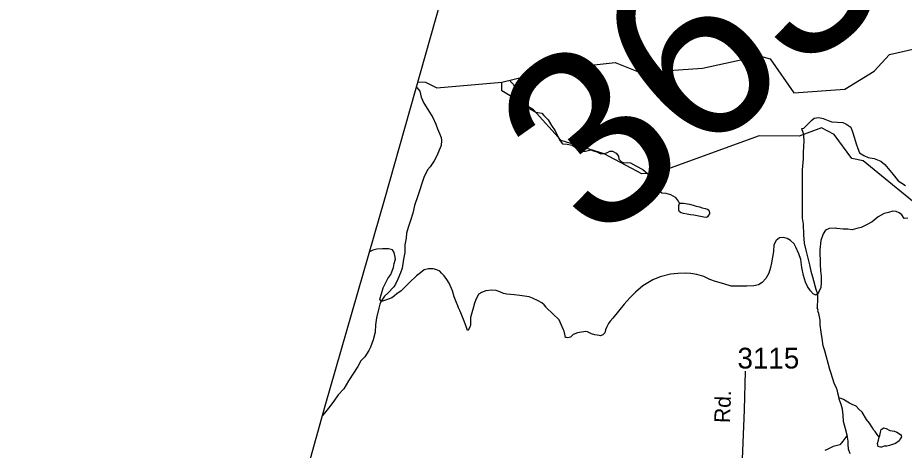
# Model space of a CAD drawing. Extents: x 2001466 to 2224147, y 644118 to 847247.
# Drawn here: x 2014651 to 2019988, y 727105 to 729712 of the extents above; entities that cross this region are included whole.
import ezdxf

# ---------------------------------------------------------------- set-up
doc = ezdxf.new("R2010")
doc.units = 0
for name, color, linetype in [('Exist Boundary Political CountyLine', 7, 'Continuous'), ('Exist Hydrographic Creek Single Shore', 7, 'Continuous'), ('Exist Hydrographic Misc Water Feature', 7, 'Continuous'), ('Exist Road Non-System Type 51 Label', 7, 'Continuous'), ('Exist Road Secondary Structure Standard Bridge Number Label', 7, 'Continuous'), ('Exist Road Secondary Type 41 Attributed', 7, 'Continuous'), ('Exist Road Secondary Type 51 Number Label', 7, 'Continuous')]:
    doc.layers.add(name, color=color, linetype=linetype)

msp = doc.modelspace()

# ---------------------------------------------------------------- linework, layer by layer
at = {"layer": 'Exist Boundary Political CountyLine'}
msp.add_lwpolyline([(2006817.6, 695750.4), (2007499.4, 697710.6), (2010412.6, 706844.6), (2011918.3, 711705.5), (2013748.8, 717730), (2014941.8, 722041.3), (2015284.7, 723238.9), (2015749.8, 724659.3), (2016152.8, 726117.8), (2016501.7, 727373.6), (2016860.6, 728619.5), (2017411.9, 730567.4), (2017756.8, 731851.4), (2018083.6, 732956.8), (2018350.2, 733869.6), (2018833.4, 735584.8), (2018918.2, 735898.3), (2019734.3, 740137.7), (2020502.6, 744108.1), (2021805.5, 746807.9), (2022821.6, 749625), (2023527, 751602.5)], dxfattribs=at)
at = {"layer": 'Exist Hydrographic Creek Single Shore'}
for points in [[(2017565.5, 729323.8), (2017706.3, 729357.1), (2017765.4, 729415), (2017923.5, 729405.2), (2018248.3, 729441.2), (2018398.4, 729382.4), (2018773.4, 729407.5), (2019114.4, 729482.5), (2019181.3, 729464.8), (2019323.4, 729258.5), (2019631.4, 729281.7), (2019806.3, 729389.7), (2019898.4, 729489.5), (2020348.4, 729591.9), (2020472.9, 729511.2)], [(2017060.5, 729325.9), (2017106.4, 729323.4), (2017173.4, 729289.2), (2017565.5, 729323.8)]]:
    msp.add_lwpolyline(points, dxfattribs=at)
at = {"layer": 'Exist Hydrographic Misc Water Feature'}
for points in [[(2017616.5, 729329.4), (2017636.6, 729309.3), (2017646.7, 729287.7), (2017656.5, 729269.5), (2017672.7, 729219.1), (2017682.6, 729193.5), (2017700.8, 729181.7), (2017736.7, 729161.2), (2017770.9, 729143.3), (2017806.8, 729136), (2017818.9, 729123.5), (2017844.8, 729097.4), (2017865.1, 729061.8), (2017887.2, 729029.4), (2017903, 728995.4), (2017917.3, 728969.7), (2017931.3, 728952.2), (2017959.2, 728950), (2017989.1, 728943.6), (2018011.1, 728930), (2018023.2, 728915.9), (2018045.1, 728905.5), (2018069.1, 728907.5), (2018101.1, 728915.9), (2018117.3, 728909.8), (2018137.2, 728903.7), (2018161.2, 728891.7), (2018183.1, 728893.7), (2018200.9, 728899.9), (2018215.1, 728907.9), (2018231.1, 728908.3), (2018253.2, 728896.4), (2018267, 728878), (2018269.4, 728860), (2018285.2, 728844), (2018301.2, 728836.4), (2018321.3, 728840), (2018339.3, 728838), (2018373.2, 728818.5), (2018413.4, 728796.4), (2018445.4, 728770.2), (2018467.7, 728768.2)], [(2017054.7, 729290.8), (2017070.9, 729269.1), (2017080.7, 729232.8), (2017096.9, 729196.4), (2017120.9, 729159), (2017151.1, 729110.8), (2017169.1, 729071.1), (2017179, 729042.9), (2017191.1, 729014.8), (2017199.3, 728990.9), (2017201.3, 728971.1), (2017199.5, 728942.5), (2017189.2, 728913.1), (2017173.4, 728879), (2017157.4, 728849), (2017133.4, 728814.2), (2017117.6, 728794.9), (2017095.5, 728748.6), (2017059.8, 728638.6), (2017039.7, 728580.7), (2017029.9, 728534.2), (2017015.9, 728490.1), (2017002, 728448.6), (2016992.2, 728414.4), (2016990.1, 728384.1), (2016982.3, 728344), (2016982.3, 728296.5), (2016974.3, 728256.4), (2016964.5, 728202.4), (2016954.6, 728173.9), (2016938.4, 728135.7), (2016924.7, 728106.5), (2016914.8, 728090.3), (2016878.8, 728051.6), (2016858.9, 728034), (2016838.8, 728004.1)], [(2020257.4, 728458.5), (2020148.3, 728516.5), (2019740.5, 728849.7), (2019673.4, 728864.2), (2019565.4, 729007.4), (2019489.5, 729048.4), (2019356.4, 728998.6), (2019115.5, 729000.2), (2018490.5, 728773.5), (2018407.4, 728771.9), (2018182.5, 728891.3), (2017923.5, 728972), (2017756.4, 729155.9), (2017565.5, 729271.3), (2017565.5, 729323.8)], [(2019368.7, 729044.2), (2019382.9, 729045.6), (2019402.7, 729067.3), (2019432.7, 729095.4), (2019446.6, 729107.5), (2019474.7, 729110.2), (2019500.6, 729103.9), (2019530.5, 729091.8), (2019552.8, 729084), (2019586.5, 729081.7), (2019618.7, 729080.2), (2019636.7, 729071.6), (2019666.9, 729052.1), (2019676.7, 729024), (2019689, 728986), (2019698.8, 728952.3), (2019708.9, 728924.1), (2019718.9, 728897.7), (2019745.2, 728882.4), (2019771.2, 728870.3), (2019807.1, 728863.9), (2019846.9, 728848.3), (2019870.9, 728828.1), (2019921.1, 728766.4), (2019951.1, 728728), (2019995.3, 728700)], [(2019368.7, 729044.2), (2019376.7, 729021.9), (2019380.8, 729001.4), (2019382.9, 728967.7), (2019381, 728937.3), (2019379, 728897.3), (2019379, 728861.9), (2019373.2, 728795.6), (2019373.4, 728653.8), (2019373.4, 728609.4), (2019373.4, 728569.2), (2019373.4, 728503.6), (2019379.6, 728467.4), (2019381.8, 728403.3), (2019385.9, 728353.3), (2019396, 728311.2), (2019417.9, 728223), (2019426.1, 728185.1), (2019436, 728149.6), (2019456.5, 728077), (2019466, 728048)], [(2018467.7, 728768.2), (2018485.5, 728738.3), (2018495.2, 728716.7), (2018509.7, 728694.3), (2018517.5, 728668.7), (2018527.6, 728656.2), (2018553.4, 728654), (2018581.3, 728646.1), (2018609.6, 728630.7), (2018627.4, 728606.6), (2018635.2, 728591.7)], [(2018635.2, 728591.7), (2018639.7, 728594.9), (2018659.8, 728594.4), (2018695.7, 728588.8), (2018717.9, 728582.6), (2018735.7, 728576.5), (2018755.6, 728572.8), (2018771.6, 728566.7), (2018789.8, 728563.1), (2018803.6, 728558.7), (2018811.6, 728552.8), (2018815.7, 728538.8), (2018815.7, 728530.5), (2018809.7, 728522.5), (2018803.6, 728511.1), (2018797.6, 728508.8), (2018781.6, 728510.7), (2018721.6, 728521), (2018701.7, 728524.7), (2018681.6, 728528.4), (2018659.6, 728532.9), (2018645.7, 728536.5), (2018635.8, 728542.4), (2018631.5, 728552.4), (2018631.5, 728566.3), (2018631.5, 728580.2), (2018635.2, 728591.7)], [(2020009.5, 728504.6), (2019987.6, 728502.6), (2019973.6, 728524.2), (2019957.4, 728536), (2019939.6, 728544.6), (2019919.5, 728545.7), (2019893.4, 728538.1), (2019867.6, 728532.1), (2019831.5, 728512.3), (2019795.4, 728481.9), (2019761.6, 728463.7), (2019729.6, 728447.9), (2019701.7, 728441.9), (2019673.6, 728433.5), (2019647.6, 728438.1), (2019619.5, 728437.9), (2019581.5, 728441.9), (2019575.6, 728443.7), (2019535.4, 728441.2), (2019513.7, 728431.8), (2019499.7, 728409.2), (2019485.6, 728369.2), (2019479.8, 728313.6), (2019482.1, 728225.8), (2019484.4, 728187.2), (2019488.3, 728153.4), (2019488.3, 728115.8), (2019486.2, 728087), (2019476.4, 728063.5), (2019466, 728048)], [(2019466, 728048), (2019456.5, 728039.2), (2019440.5, 728047), (2019424.3, 728065.4), (2019406.2, 728091.2), (2019394.1, 728117.6), (2019382.2, 728158.9), (2019372.2, 728207.5), (2019366, 728255.2), (2019353.9, 728289.1), (2019336.3, 728328.8), (2019325.8, 728349.6), (2019304.1, 728369.7), (2019283.8, 728381.6), (2019259.8, 728387), (2019237.9, 728385), (2019218, 728369), (2019204, 728343), (2019201.8, 728302.9), (2019188.1, 728235), (2019182.1, 728207.3), (2019172.3, 728173.1), (2019154.2, 728140.6), (2019132.3, 728117.2), (2019110.3, 728101.3), (2019082.2, 728096.9), (2019040.2, 728094.5), (2018996.3, 728094.6), (2018946.3, 728094.8), (2018902.2, 728108.8), (2018852.2, 728123), (2018818.3, 728134.3), (2018782.5, 728152.3), (2018740.4, 728164.6), (2018704.1, 728170.3), (2018668.5, 728172.7), (2018624.4, 728170.2), (2018580.3, 728166.2), (2018518.1, 728150.3), (2018474.5, 728132.3), (2018414.4, 728095.8), (2018370.5, 728058.2), (2018336.5, 728023.5), (2018302.4, 727985.7), (2018234.4, 727902), (2018218.4, 727884), (2018208.3, 727870), (2018196.2, 727846), (2018190.3, 727830), (2018186.4, 727812), (2018174.5, 727800), (2018160.3, 727794), (2018150.5, 727796), (2018140.4, 727798), (2018124.4, 727800), (2018104.4, 727805.9), (2018080.4, 727819.9), (2018070.3, 727821.9), (2018058.4, 727819.9), (2018044.5, 727815.9), (2018020.5, 727811.9), (2017994.4, 727801.9), (2017978.5, 727785.8), (2017962.5, 727781.8), (2017954.5, 727783.8), (2017948.3, 727783.8), (2017944.4, 727803.9), (2017940.3, 727823.9), (2017936.4, 727831.9), (2017922.3, 727863.8), (2017910.4, 727891.8), (2017833.9, 727963.3)], [(2016838.8, 728004.1), (2016830.8, 728015.7), (2016840.6, 728048.3), (2016850.7, 728084.2), (2016878.3, 728140.3), (2016896.6, 728164.5), (2016902.3, 728179.9), (2016912.4, 728206), (2016916.5, 728230.5), (2016924.5, 728256.6), (2016920.4, 728278), (2016918.3, 728296.1), (2016907.7, 728312.7), (2016882.2, 728318.1), (2016846.4, 728319.7), (2016812.3, 728316.3), (2016788.1, 728310.2), (2016768.9, 728301.1)], [(2017305.5, 727962.6), (2017300.8, 727974.9), (2017290.7, 728000.6), (2017278.6, 728030.4), (2017268.6, 728066.6), (2017248.5, 728112.2), (2017234.5, 728134.7), (2017218.7, 728156.2), (2017202.3, 728172.2), (2017192.5, 728184.7), (2017174.4, 728192.4), (2017152.5, 728198.6), (2017124.6, 728198.4), (2017098.4, 728192.3), (2017076.4, 728173.9), (2017052.4, 728156.4), (2017010.4, 728116.2), (2016982.7, 728090.5), (2016958.5, 728066.4), (2016932.5, 728048.1), (2016918.5, 728036.1), (2016902.7, 728024.1), (2016870.8, 728011.6), (2016846.8, 728003.9), (2016838.8, 728004.1)], [(2017833.9, 727963.3), (2017832.7, 727967.4), (2017820.6, 727981.6), (2017806.6, 727993.3), (2017784.5, 728005.3), (2017750.6, 728021.5), (2017730.7, 728029.3), (2017674.8, 728038.7), (2017640.7, 728041), (2017618.6, 728043.1), (2017596.4, 728046.9), (2017574.7, 728050.6), (2017552.6, 728060.9), (2017530.6, 728067.1), (2017502.5, 728070.9), (2017468.5, 728066.7), (2017442.9, 728056.5), (2017424.6, 728043), (2017410.5, 728018.7), (2017400.6, 727992.6), (2017392.2, 727962.4)], [(2019466, 728048), (2019466.3, 728019.4), (2019464.7, 727963.6)], [(2016838.8, 728004.1), (2016830.8, 727986.2), (2016824.4, 727962.5)], [(2016824.4, 727962.5), (2016811.7, 727903.2), (2016805.8, 727861.2), (2016803.9, 727817.2), (2016790, 727771.2), (2016774, 727727.2), (2016763.9, 727707.2), (2016739.9, 727669.2), (2016715.9, 727643.2), (2016698.1, 727609.1), (2016641.9, 727523.2), (2016614, 727475.1), (2016580.2, 727439.1), (2016554.2, 727401.1), (2016522.2, 727359.1), (2016498.2, 727329.1), (2016485.4, 727315.1)], [(2017392.2, 727962.4), (2017376.6, 727904.6), (2017376.6, 727872.6), (2017376.6, 727858.6), (2017370.5, 727842.6), (2017362.5, 727828.6), (2017358.6, 727826.6), (2017350.6, 727850.6), (2017344.4, 727866.6), (2017338.5, 727882.6), (2017326.6, 727912.5), (2017318.6, 727932.6), (2017312.4, 727946.5), (2017305.5, 727962.6)], [(2019595.7, 727418.9), (2019587.7, 727448.9), (2019585.7, 727462.9), (2019579.7, 727478.9), (2019565.8, 727508.8), (2019547.7, 727568.8), (2019539.7, 727590.9), (2019509.6, 727704.8), (2019499.7, 727734.8), (2019493.6, 727778.8), (2019487.4, 727816.7), (2019481.5, 727860.7), (2019481.5, 727888.8), (2019473.5, 727928.7), (2019467.5, 727942.7), (2019469.6, 727948.7), (2019464.7, 727963.6)], [(2019643.9, 727196.9), (2019633.8, 727235), (2019621.7, 727278.9), (2019619.7, 727316.9), (2019615.8, 727352.9), (2019607.8, 727380.9), (2019595.7, 727412.9), (2019595.7, 727418.9)], [(2019837.9, 727185.1), (2019825.8, 727201.1), (2019813.9, 727219.1), (2019805.9, 727227), (2019797.9, 727241.1), (2019779.8, 727269), (2019761.8, 727291), (2019735.7, 727335), (2019715.7, 727352.9), (2019697.8, 727371), (2019673.8, 727380.9), (2019657.8, 727388.9), (2019637.7, 727400.9), (2019621.7, 727410.9), (2019607.8, 727416.9), (2019595.7, 727418.9)], [(2019643.9, 727196.9), (2019635.9, 727184.9), (2019617.8, 727160.9), (2019609.8, 727150.9), (2019599.8, 727138.9), (2019583.8, 727132.9), (2019559.8, 727126.9), (2019523.9, 727108.8), (2019509.8, 727102.8)], [(2019661.9, 727082.9), (2019651.9, 727110.9), (2019649.8, 727142.9), (2019649.8, 727160.9), (2019643.9, 727196.9)], [(2019837.9, 727185.1), (2019842, 727195.1), (2019845.7, 727215.1), (2019849.8, 727231.1), (2019853.7, 727233.1), (2019863.7, 727241.1), (2019879.7, 727237.1), (2019901.8, 727225.1), (2019929.7, 727221.1), (2019943.9, 727215.1), (2019965.8, 727201.1), (2019969.9, 727195.1), (2019971.8, 727187.1), (2019965.8, 727175.1), (2019957.8, 727161.1), (2019935.9, 727145.1), (2019899.8, 727133.1), (2019883.8, 727129.1), (2019867.8, 727129), (2019851.8, 727123), (2019845.9, 727123), (2019837.9, 727125), (2019831.9, 727127), (2019829.9, 727135), (2019827.8, 727145), (2019833.8, 727165.1), (2019837.9, 727185.1)]]:
    msp.add_lwpolyline(points, dxfattribs=at)
at = {"layer": 'Exist Road Secondary Type 41 Attributed'}
msp.add_lwpolyline([(2019071.2, 725522.9), (2019067.5, 725586.4), (2019069.2, 725639.5), (2019070.8, 725792.2), (2019076.1, 725945.2), (2019077, 726093.9), (2019075.5, 726184.2), (2019065.4, 726269.2), (2019049.4, 726347), (2018995.4, 726578.9), (2018988.1, 726646.5), (2018995.3, 726761.6), (2019011.6, 727001.2), (2019027, 727348.4), (2019031.5, 727581.5)], dxfattribs=at)

# ---------------------------------------------------------------- texts
at = {"layer": 'Exist Road Non-System Type 51 Label'}
msp.add_text('Rd.', height=95, rotation=88.0002, dxfattribs=at).set_placement((2018939, 727268))
at = {"layer": 'Exist Road Secondary Structure Standard Bridge Number Label'}
msp.add_text('363', height=1066.27, rotation=40, dxfattribs=at).set_placement((2018126.9, 728331.5))
at = {"layer": 'Exist Road Secondary Type 51 Number Label'}
msp.add_text('3115', height=125, dxfattribs=at).set_placement((2018984.2, 727597.9))

doc.saveas('drawing.dxf')
